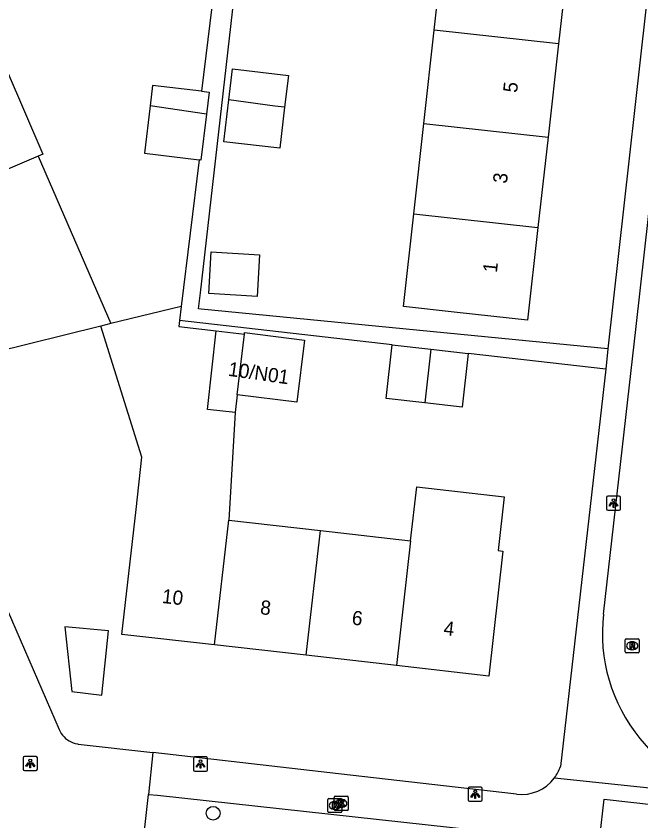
# Model space of a CAD drawing. Extents: x 162026 to 163499, y 387297 to 388169.
# Drawn here: x 162203.9 to 162248.1, y 387512.2 to 387569 of the extents above; entities that cross this region are included whole.
import ezdxf

# ---------------------------------------------------------------- set-up
doc = ezdxf.new("R2010")
doc.units = 0
for name, color, linetype in [('IMGEO_Boom', 7, 'Continuous'), ('IMGEO_Fietspad_gesloten', 7, 'Continuous'), ('IMGEO_Kolk', 7, 'Continuous'), ('IMGEO_Lichtpunt', 7, 'Continuous'), ('IMGEO_Pand', 7, 'Continuous'), ('IMGEO_Pand_nummerreeks', 7, 'Continuous'), ('IMGEO_Rioolput', 7, 'Continuous'), ('IMGEO_Voetpad_open', 7, 'Continuous')]:
    doc.layers.add(name, color=color, linetype=linetype)

msp = doc.modelspace()

# ---------------------------------------------------------------- linework, layer by layer
at = {"layer": 'IMGEO_Boom'}
msp.add_circle((162217.841, 387512.69), 0.489, dxfattribs=at)
at = {"layer": 'IMGEO_Fietspad_gesloten'}
msp.add_lwpolyline([(162245.412, 387526.736), (162247.716, 387547.043), (162250.964, 387576.026), (162255.563, 387617.085), (162260.081, 387657.552)], dxfattribs=at)
for centre, radius, start, end in [((162256.946, 387525.359), 11.616, 173.1936, 219.4544), ((162257.35, 387525.44), 11.981, 218.5218, 254.0546)]:
    msp.add_arc(centre, radius, start, end, dxfattribs=at)
at = {"layer": 'IMGEO_Kolk'}
for p, q in [((162226.389, 387512.96), (162226.389, 387513.812)), ((162226.464, 387513.886), (162227.316, 387513.886)), ((162227.39, 387513.812), (162227.39, 387512.96)), ((162225.94, 387512.815), (162225.94, 387513.667)), ((162226.015, 387513.741), (162226.867, 387513.741)), ((162226.428, 387513.521), (162226.453, 387513.521)), ((162226.877, 387513.666), (162226.902, 387513.666)), ((162226.941, 387513.667), (162226.941, 387512.815)), ((162226.867, 387512.741), (162226.015, 387512.741)), ((162226.451, 387512.961), (162226.426, 387512.961)), ((162227.316, 387512.886), (162226.464, 387512.886)), ((162226.9, 387513.106), (162226.875, 387513.106))]:
    msp.add_line(p, q, dxfattribs=at)
for points in [[(162226.389, 387512.96), (162226.389, 387513.812)], [(162226.464, 387513.886), (162227.316, 387513.886)], [(162227.39, 387513.812), (162227.39, 387512.96)], [(162225.94, 387512.815), (162225.94, 387513.667)], [(162226.015, 387513.741), (162226.867, 387513.741)], [(162226.261, 387513.441), (162226.384, 387513.441), (162226.384, 387513.29), (162226.514, 387513.441), (162226.678, 387513.441), (162226.532, 387513.29), (162226.685, 387513.041), (162226.533, 387513.041), (162226.448, 387513.205), (162226.384, 387513.138), (162226.384, 387513.041), (162226.261, 387513.041), (162226.261, 387513.441)], [(162226.71, 387513.586), (162226.833, 387513.586), (162226.833, 387513.435), (162226.963, 387513.586), (162227.127, 387513.586), (162226.981, 387513.435), (162227.134, 387513.186), (162226.982, 387513.186), (162226.897, 387513.35), (162226.833, 387513.283), (162226.833, 387513.186), (162226.71, 387513.186), (162226.71, 387513.586)], [(162226.941, 387513.667), (162226.941, 387512.815)], [(162226.867, 387512.741), (162226.015, 387512.741)], [(162227.316, 387512.886), (162226.464, 387512.886)]]:
    msp.add_lwpolyline(points, dxfattribs=at)
for centre, start, end in [((162226.466, 387513.81), 91.552, 178.448), ((162226.466, 387513.81), 91.552, 178.448), ((162227.314, 387513.81), 1.552, 88.448), ((162227.314, 387513.81), 1.552, 88.448), ((162226.017, 387513.665), 91.552, 178.448), ((162226.017, 387513.665), 91.552, 178.448), ((162226.865, 387513.665), 1.552, 88.448), ((162226.865, 387513.665), 1.552, 88.448), ((162226.017, 387512.817), 181.552, 268.448), ((162226.017, 387512.817), 181.552, 268.448), ((162226.466, 387512.962), 181.552, 268.448), ((162226.466, 387512.962), 181.552, 268.448), ((162226.865, 387512.817), 271.552, 358.448), ((162226.865, 387512.817), 271.552, 358.448), ((162227.314, 387512.962), 271.552, 358.448), ((162227.314, 387512.962), 271.552, 358.448)]:
    msp.add_arc(centre, 0.0765, start, end, dxfattribs=at)
for centre, major_axis, ratio, start_param, end_param in [((162226.427, 387513.241), (-0.387, 0.002), 0.722429, 4.712389, 7.853982), ((162226.452, 387513.241), (-0.39, 0.002), 0.717154, 1.570796, 4.712389), ((162226.876, 387513.386), (-0.387, 0.002), 0.722429, 4.712389, 7.853982), ((162226.901, 387513.386), (-0.39, 0.002), 0.717154, 1.570796, 4.712389)]:
    msp.add_ellipse(centre, major_axis=major_axis, ratio=ratio, start_param=start_param, end_param=end_param, dxfattribs=at)
at = {"layer": 'IMGEO_Lichtpunt'}
for p, q in [((162245.612, 387534.984), (162245.612, 387534.177)), ((162245.612, 387534.984), (162245.612, 387534.177)), ((162246.514, 387535.079), (162245.706, 387535.079)), ((162246.514, 387535.079), (162245.706, 387535.079)), ((162246.608, 387534.177), (162246.608, 387534.984)), ((162246.608, 387534.177), (162246.608, 387534.984)), ((162245.706, 387534.083), (162246.514, 387534.083)), ((162245.706, 387534.083), (162246.514, 387534.083)), ((162204.434, 387516.605), (162204.434, 387515.798)), ((162204.434, 387516.605), (162204.434, 387515.798)), ((162205.336, 387516.7), (162204.528, 387516.7)), ((162205.336, 387516.7), (162204.528, 387516.7)), ((162205.43, 387515.798), (162205.43, 387516.605)), ((162205.43, 387515.798), (162205.43, 387516.605)), ((162217.355, 387516.665), (162216.547, 387516.665)), ((162217.355, 387516.665), (162216.547, 387516.665)), ((162216.453, 387516.57), (162216.453, 387515.763)), ((162216.453, 387516.57), (162216.453, 387515.763)), ((162217.449, 387515.763), (162217.449, 387516.57)), ((162217.449, 387515.763), (162217.449, 387516.57)), ((162204.528, 387515.704), (162205.336, 387515.704)), ((162204.528, 387515.704), (162205.336, 387515.704)), ((162216.547, 387515.669), (162217.355, 387515.669)), ((162216.547, 387515.669), (162217.355, 387515.669)), ((162235.855, 387514.44), (162235.855, 387513.633)), ((162235.855, 387514.44), (162235.855, 387513.633)), ((162236.757, 387514.535), (162235.949, 387514.535)), ((162236.757, 387514.535), (162235.949, 387514.535)), ((162236.851, 387513.633), (162236.851, 387514.44)), ((162236.851, 387513.633), (162236.851, 387514.44)), ((162235.949, 387513.539), (162236.757, 387513.539)), ((162235.949, 387513.539), (162236.757, 387513.539))]:
    msp.add_line(p, q, dxfattribs=at)
for points in [[(162245.986, 387534.648), (162246.025, 387534.62), (162245.837, 387534.358), (162245.799, 387534.385), (162245.986, 387534.648)], [(162246.088, 387534.6), (162246.135, 387534.6), (162246.135, 387534.278), (162246.088, 387534.278), (162246.088, 387534.6)], [(162246.198, 387534.62), (162246.236, 387534.647), (162246.423, 387534.385), (162246.384, 387534.357), (162246.198, 387534.62)], [(162204.808, 387516.269), (162204.847, 387516.241), (162204.659, 387515.979), (162204.621, 387516.006), (162204.808, 387516.269)], [(162204.91, 387516.221), (162204.957, 387516.221), (162204.957, 387515.899), (162204.91, 387515.899), (162204.91, 387516.221)], [(162205.02, 387516.241), (162205.058, 387516.268), (162205.245, 387516.006), (162205.206, 387515.978), (162205.02, 387516.241)], [(162216.827, 387516.234), (162216.866, 387516.206), (162216.678, 387515.944), (162216.64, 387515.971), (162216.827, 387516.234)], [(162216.929, 387516.186), (162216.976, 387516.186), (162216.976, 387515.864), (162216.929, 387515.864), (162216.929, 387516.186)], [(162217.039, 387516.206), (162217.077, 387516.233), (162217.264, 387515.971), (162217.225, 387515.943), (162217.039, 387516.206)], [(162236.229, 387514.104), (162236.268, 387514.076), (162236.08, 387513.814), (162236.042, 387513.841), (162236.229, 387514.104)], [(162236.331, 387514.056), (162236.378, 387514.056), (162236.378, 387513.734), (162236.331, 387513.734), (162236.331, 387514.056)], [(162236.441, 387514.076), (162236.479, 387514.103), (162236.666, 387513.841), (162236.627, 387513.813), (162236.441, 387514.076)]]:
    msp.add_lwpolyline(points, dxfattribs=at)
for centre in [(162246.111, 387534.782), (162204.933, 387516.403), (162216.952, 387516.368), (162236.354, 387514.238)]:
    msp.add_circle(centre, 0.0994, dxfattribs=at)
for centre, start, end in [((162245.706, 387534.984), 90, 180), ((162245.706, 387534.984), 90, 180), ((162246.514, 387534.984), 0, 90), ((162246.514, 387534.984), 0, 90), ((162245.706, 387534.177), 180, 270), ((162245.706, 387534.177), 180, 270), ((162246.514, 387534.177), 270, 0), ((162246.514, 387534.177), 270, 360), ((162204.528, 387516.605), 90, 180), ((162204.528, 387516.605), 90, 180), ((162205.336, 387516.605), 0, 90), ((162205.336, 387516.605), 0, 90), ((162216.547, 387516.57), 90, 180), ((162216.547, 387516.57), 90, 180), ((162217.355, 387516.57), 0, 90), ((162217.355, 387516.57), 0, 90), ((162204.528, 387515.798), 180, 270), ((162204.528, 387515.798), 180, 270), ((162205.336, 387515.798), 270, 0), ((162205.336, 387515.798), 270, 360), ((162216.547, 387515.763), 180, 270), ((162216.547, 387515.763), 180, 270), ((162217.355, 387515.763), 270, 0), ((162217.355, 387515.763), 270, 360), ((162235.949, 387514.44), 90, 180), ((162235.949, 387514.44), 90, 180), ((162236.757, 387514.44), 0, 90), ((162236.757, 387514.44), 0, 90), ((162235.949, 387513.633), 180, 270), ((162235.949, 387513.633), 180, 270), ((162236.757, 387513.633), 270, 0), ((162236.757, 387513.633), 270, 360)]:
    msp.add_arc(centre, 0.0946, start, end, dxfattribs=at)
at = {"layer": 'IMGEO_Pand'}
for points in [[(162233.446, 387567.963), (162234.136, 387574.175)], [(162242.927, 387573.197), (162242.23, 387566.986)], [(162232.714, 387561.383), (162233.446, 387567.963)], [(162242.23, 387566.986), (162233.446, 387567.963)], [(162242.23, 387566.986), (162241.491, 387560.407)], [(162203.289, 387565.057), (162205.815, 387559.209), (162205.496, 387559.072)], [(162218.944, 387563.05), (162219.201, 387565.236), (162223.159, 387564.771), (162222.894, 387562.52)], [(162217.015, 387563.648), (162213.573, 387564.068), (162213.396, 387562.616)], [(162217.015, 387563.648), (162217.567, 387563.581), (162217.38, 387562.043)], [(162213.396, 387562.616), (162212.99, 387559.284), (162216.856, 387558.813)], [(162217.38, 387562.043), (162213.396, 387562.616)], [(162222.894, 387562.52), (162222.554, 387559.627), (162218.596, 387560.092), (162218.944, 387563.05)], [(162222.894, 387562.52), (162222.207, 387562.599), (162218.944, 387563.05)], [(162217.38, 387562.043), (162216.985, 387558.797), (162216.856, 387558.813)], [(162232.005, 387555.004), (162232.714, 387561.383)], [(162232.714, 387561.383), (162241.491, 387560.407)], [(162241.491, 387560.407), (162240.775, 387554.027)], [(162205.496, 387559.072), (162197.353, 387555.582)], [(162205.496, 387559.072), (162210.608, 387547.253)], [(162209.913, 387547.081), (162202.279, 387545.186), (162200.323, 387549.715), (162199.955, 387549.558), (162197.353, 387555.582)], [(162240.775, 387554.027), (162240.041, 387547.484), (162235.073, 387548.041), (162231.278, 387548.466), (162232.005, 387555.004)], [(162232.005, 387555.004), (162240.775, 387554.027)], [(162221.128, 387552.11), (162220.955, 387549.171), (162217.537, 387549.372), (162217.71, 387552.311), (162221.128, 387552.11)], [(162215.593, 387548.453), (162210.608, 387547.253)], [(162215.593, 387548.453), (162215.48, 387547.461)], [(162215.48, 387547.461), (162215.432, 387547.036), (162218.067, 387546.737)], [(162210.608, 387547.253), (162209.913, 387547.081)], [(162217.947, 387524.574), (162211.398, 387525.319), (162212.401, 387534.133), (162212.82, 387537.819), (162209.913, 387547.081)], [(162219.4, 387540.975), (162217.437, 387541.198), (162218.067, 387546.737)], [(162218.067, 387546.737), (162220.053, 387546.511)], [(162220.053, 387546.511), (162220.066, 387546.613), (162224.303, 387546.091), (162223.762, 387541.704), (162219.543, 387542.224)], [(162219.543, 387542.224), (162220.053, 387546.511)], [(162232.787, 387541.651), (162230.059, 387541.961), (162230.491, 387545.759)], [(162230.491, 387545.759), (162233.216, 387545.449)], [(162233.216, 387545.449), (162232.787, 387541.651)], [(162235.86, 387545.148), (162235.428, 387541.351), (162232.787, 387541.651)], [(162233.216, 387545.449), (162235.86, 387545.148)], [(162219.543, 387542.224), (162219.4, 387540.975)], [(162219.4, 387540.975), (162218.948, 387533.388)], [(162231.792, 387531.927), (162232.226, 387535.735), (162238.396, 387535.032), (162237.963, 387531.225), (162238.31, 387531.185), (162237.307, 387522.371), (162230.787, 387523.113)], [(162217.947, 387524.574), (162218.948, 387533.388)], [(162218.948, 387533.388), (162225.433, 387532.65)], [(162224.418, 387523.838), (162225.433, 387532.65)], [(162225.433, 387532.65), (162231.792, 387531.927)], [(162231.792, 387531.927), (162230.787, 387523.113)], [(162209.981, 387521.015), (162210.45, 387525.555), (162207.373, 387525.86), (162207.868, 387521.293), (162209.981, 387521.015)], [(162224.418, 387523.838), (162217.947, 387524.574)], [(162230.787, 387523.113), (162224.418, 387523.838)]]:
    msp.add_lwpolyline(points, dxfattribs=at)
at = {"layer": 'IMGEO_Rioolput'}
for p, q in [((162246.936, 387524.084), (162246.936, 387524.936)), ((162247.011, 387525.01), (162247.863, 387525.01)), ((162247.424, 387524.79), (162247.449, 387524.79)), ((162247.937, 387524.936), (162247.937, 387524.084)), ((162247.863, 387524.01), (162247.011, 387524.01)), ((162247.447, 387524.23), (162247.422, 387524.23))]:
    msp.add_line(p, q, dxfattribs=at)
for points in [[(162246.936, 387524.084), (162246.936, 387524.936)], [(162247.011, 387525.01), (162247.863, 387525.01)], [(162247.525, 387524.708), (162247.273, 387524.71), (162247.273, 387524.31)], [(162247.451, 387524.629), (162247.397, 387524.629), (162247.397, 387524.548)], [(162247.397, 387524.548), (162247.449, 387524.548)], [(162247.937, 387524.936), (162247.937, 387524.084)], [(162247.863, 387524.01), (162247.011, 387524.01)], [(162247.273, 387524.31), (162247.397, 387524.31), (162247.397, 387524.472), (162247.408, 387524.472)], [(162247.455, 387524.443), (162247.526, 387524.31), (162247.666, 387524.31), (162247.601, 387524.436)]]:
    msp.add_lwpolyline(points, dxfattribs=at)
for centre, radius, start, end in [((162247.013, 387524.934), 0.0765, 91.552, 178.448), ((162247.013, 387524.934), 0.0765, 91.552, 178.448), ((162247.433, 387524.737), 0.19, 274.7715, 282.9687), ((162247.457, 387524.533), 0.0964, 77.0061, 93.1865), ((162247.471, 387524.59), 0.0378, 276.6634, 79.6772), ((162247.524, 387524.598), 0.109, 350.3612, 89.416), ((162247.522, 387524.598), 0.112, 277.5842, 350.9817), ((162247.861, 387524.934), 0.0765, 1.552, 88.448), ((162247.861, 387524.934), 0.0765, 1.552, 88.448), ((162247.013, 387524.086), 0.0765, 181.552, 268.448), ((162247.013, 387524.086), 0.0765, 181.552, 268.448), ((162247.407, 387524.419), 0.0533, 26.0293, 88.6989), ((162247.506, 387524.383), 0.108, 29.5134, 73.7905), ((162247.861, 387524.086), 0.0765, 271.552, 358.448), ((162247.861, 387524.086), 0.0765, 271.552, 358.448)]:
    msp.add_arc(centre, radius, start, end, dxfattribs=at)
for centre, major_axis, ratio, start_param, end_param in [((162247.423, 387524.51), (-0.387, 0.002), 0.722429, 4.712389, 7.853982), ((162247.448, 387524.51), (-0.39, 0.002), 0.717154, 1.570796, 4.712389)]:
    msp.add_ellipse(centre, major_axis=major_axis, ratio=ratio, start_param=start_param, end_param=end_param, dxfattribs=at)
at = {"layer": 'IMGEO_Voetpad_open'}
for points in [[(162255.196, 387630.156), (162253.77, 387617.22), (162249.133, 387575.99), (162245.725, 387545.476)], [(162169.617, 387604.73), (162206.97, 387518.594), (162207.038, 387518.455), (162207.119, 387518.322), (162207.211, 387518.197), (162207.314, 387518.081), (162207.427, 387517.974), (162207.549, 387517.878), (162207.679, 387517.793), (162207.816, 387517.72), (162207.959, 387517.66), (162208.107, 387517.613), (162208.259, 387517.579), (162208.316, 387517.57), (162213.597, 387516.968)], [(162245.725, 387545.476), (162217.006, 387548.268), (162216.81, 387548.287), (162216.94, 387549.426), (162220.71, 387582.491)], [(162218.354, 387574.629), (162217.015, 387563.648)], [(162216.856, 387558.813), (162215.593, 387548.453)], [(162230.491, 387545.759), (162215.48, 387547.461)], [(162245.563, 387544.042), (162235.86, 387545.148)], [(162245.725, 387545.476), (162245.563, 387544.042)], [(162245.563, 387544.042), (162242.363, 387515.983)], [(162213.597, 387516.968), (162213.271, 387514.023)], [(162239.265, 387514.044), (162227.51, 387515.383), (162213.597, 387516.968)], [(162241.949, 387515.183), (162254.059, 387513.92)], [(162208.073, 387467.039), (162211.719, 387500), (162213.271, 387514.023)], [(162213.271, 387514.023), (162213.909, 387513.959), (162239.894, 387511.128), (162240.694, 387511.055)], [(162253.198, 387512.811), (162252.936, 387510.124), (162245.159, 387510.992), (162245.459, 387513.675), (162253.198, 387512.811)]]:
    msp.add_lwpolyline(points, dxfattribs=at)
for centre, radius, start, end in [((162239.589, 387516.911), 2.925, 323.7802, 341.4966), ((162239.642, 387516.889), 2.869, 262.46, 323.5295)]:
    msp.add_arc(centre, radius, start, end, dxfattribs=at)

# ---------------------------------------------------------------- texts
at = {"layer": 'IMGEO_Pand_nummerreeks'}
for s, rotation, p in [('5', 83.5966, (162239.304, 387563.513)), ('3', 83.5966, (162238.585, 387557.104)), ('1', 83.5966, (162237.879, 387550.809)), ('10/N01', 351.8699, (162218.863, 387543.572)), ('10', 353.5084, (162214.192, 387527.537)), ('8', 353.5086, (162221.129, 387526.748)), ('6', 353.5086, (162227.602, 387526.011)), ('4', 353.5084, (162234.079, 387525.274))]:
    msp.add_text(s, height=1, rotation=rotation, dxfattribs=at).set_placement(p)

doc.saveas('drawing.dxf')
